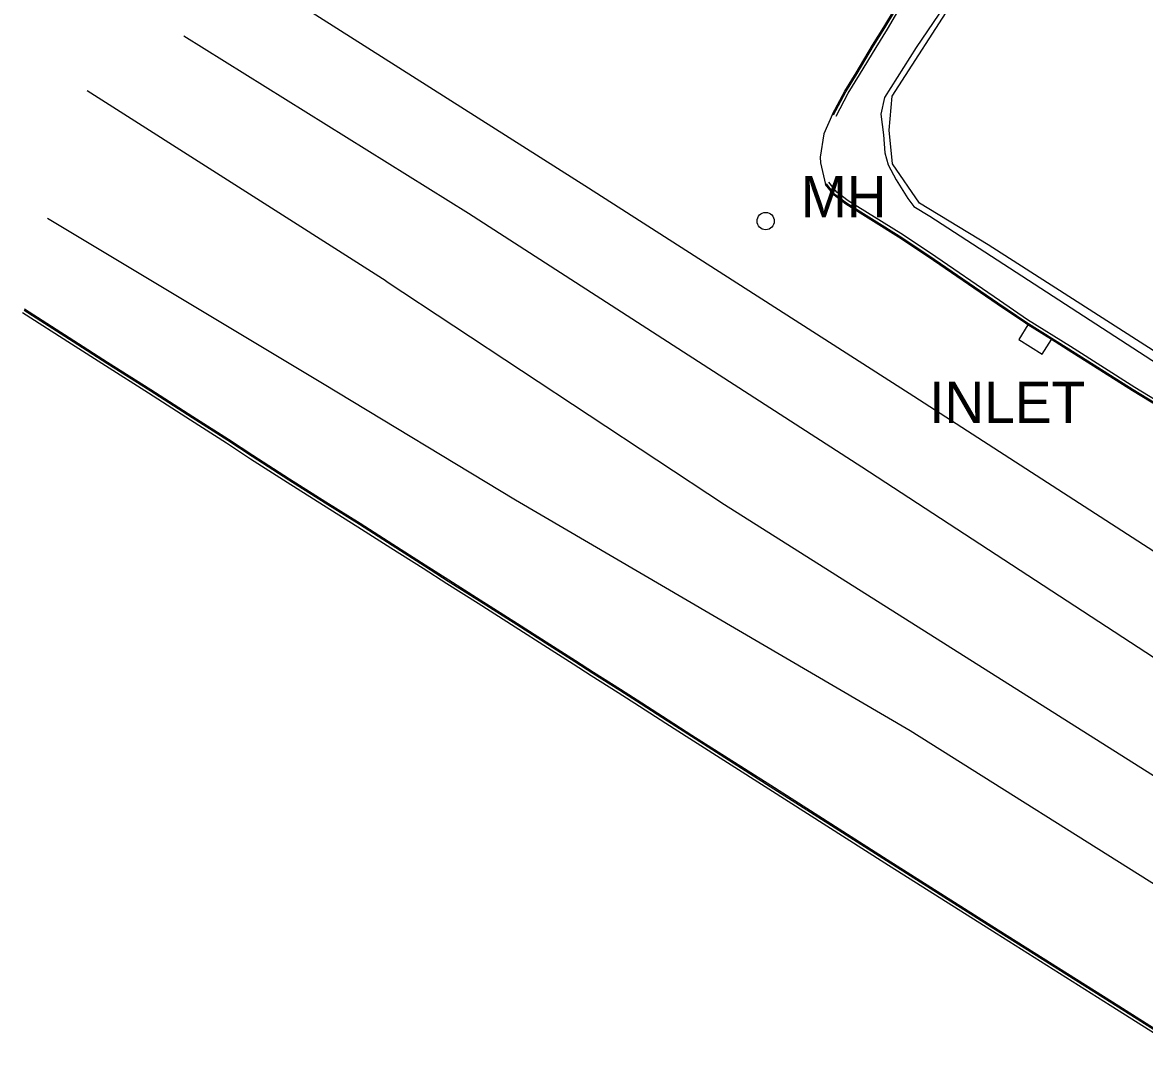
# Model space of a CAD drawing. Extents: x 368532 to 392481, y 10654822 to 10676899.
# Drawn here: x 368531.7 to 368667.9, y 10676357.1 to 10676483.6 of the extents above; entities that cross this region are included whole.
import ezdxf

# ---------------------------------------------------------------- set-up
doc = ezdxf.new("R2010")
doc.units = 0
for name, color, linetype in [('p_drainage inlet', 7, 'Continuous'), ('p_dtm sidewalk', 7, 'Continuous'), ('p_road - paved curb', 7, 'Continuous'), ('p_road paint stripe', 7, 'Continuous'), ('p_structure fence', 7, 'Continuous'), ('p_utility manhole', 7, 'Continuous')]:
    doc.layers.add(name, color=color, linetype=linetype)

msp = doc.modelspace()

# ---------------------------------------------------------------- linework, layer by layer
at = {"layer": 'p_drainage inlet'}
for p, q in [((368653.76, 10676446.9), (368652.65, 10676445.11)), ((368652.65, 10676445.11), (368655.49, 10676443.34)), ((368655.49, 10676443.34), (368656.6, 10676445.12))]:
    msp.add_line(p, q, dxfattribs=at)
at = {"layer": 'p_dtm sidewalk'}
for p, q in [((368645.31, 10676488.08), (368640.19, 10676480.54)), ((368640.19, 10676480.54), (368636.35, 10676474.47)), ((368636.35, 10676474.47), (368635.88, 10676472.46)), ((368635.88, 10676472.46), (368636.21, 10676469.95)), ((368636.21, 10676469.95), (368636.4, 10676467.75)), ((368636.4, 10676467.75), (368636.81, 10676466.31)), ((368636.81, 10676466.31), (368637.76, 10676464.48)), ((368637.76, 10676464.48), (368639.19, 10676462.22)), ((368639.19, 10676462.22), (368639.89, 10676461.28)), ((368639.89, 10676461.28), (368641.83, 10676460.09)), ((368641.83, 10676460.09), (368672.94, 10676439.93))]:
    msp.add_line(p, q, dxfattribs=at)
at = {"layer": 'p_road - paved curb'}
for p, q in [((368636.27, 10676483.03), (368637.56, 10676485.17)), ((368636.4, 10676482.95), (368637.69, 10676485.09)), ((368636.7, 10676482.77), (368637.98, 10676484.9)), ((368634.9, 10676480.81), (368636.27, 10676483.03)), ((368635.03, 10676480.73), (368636.4, 10676482.95)), ((368635.33, 10676480.55), (368636.7, 10676482.77)), ((368632.9, 10676477.49), (368634.9, 10676480.81)), ((368633.03, 10676477.41), (368635.03, 10676480.73)), ((368633.33, 10676477.23), (368635.33, 10676480.55)), ((368631.52, 10676475.25), (368632.9, 10676477.49)), ((368631.65, 10676475.18), (368633.03, 10676477.41)), ((368631.95, 10676475), (368633.33, 10676477.23)), ((368630.04, 10676472.45), (368631.52, 10676475.25)), ((368630.17, 10676472.38), (368631.65, 10676475.18)), ((368630.48, 10676472.22), (368631.95, 10676475)), ((368630.04, 10676472.45), (368628.99, 10676470.07)), ((368628.99, 10676470.07), (368628.55, 10676467.25)), ((368628.55, 10676467.25), (368628.58, 10676466.57)), ((368628.58, 10676466.57), (368629.2, 10676463.92)), ((368630.22, 10676462.62), (368629.2, 10676463.92)), ((368630.33, 10676462.73), (368629.32, 10676464.02)), ((368630.57, 10676462.98), (368629.59, 10676464.23)), ((368631.66, 10676461.53), (368630.22, 10676462.62)), ((368631.75, 10676461.65), (368630.33, 10676462.73)), ((368631.94, 10676461.94), (368630.57, 10676462.98)), ((368638.12, 10676457.68), (368631.75, 10676461.65)), ((368638.31, 10676457.97), (368631.94, 10676461.94)), ((368638.04, 10676457.55), (368631.66, 10676461.53)), ((368641.64, 10676455.17), (368638.04, 10676457.55)), ((368641.72, 10676455.29), (368638.12, 10676457.68)), ((368641.92, 10676455.58), (368638.31, 10676457.97)), ((368650.01, 10676449.43), (368641.64, 10676455.17)), ((368650.09, 10676449.55), (368641.72, 10676455.29)), ((368650.29, 10676449.84), (368641.92, 10676455.58)), ((368653.44, 10676447.1), (368650.01, 10676449.43)), ((368653.52, 10676447.23), (368650.09, 10676449.55)), ((368653.71, 10676447.52), (368650.29, 10676449.84)), ((368531.71, 10676448.41), (368537.67, 10676444.6)), ((368531.9, 10676448.7), (368537.86, 10676444.89)), ((368531.98, 10676448.83), (368537.94, 10676445.02)), ((368653.76, 10676446.9), (368653.44, 10676447.1)), ((368658.73, 10676443.97), (368653.52, 10676447.23)), ((368658.92, 10676444.26), (368653.71, 10676447.52)), ((368656.6, 10676445.12), (368653.76, 10676446.9)), ((368537.67, 10676444.6), (368541.78, 10676441.97)), ((368537.86, 10676444.89), (368541.97, 10676442.26)), ((368537.94, 10676445.02), (368542.05, 10676442.39)), ((368658.65, 10676443.84), (368656.6, 10676445.12)), ((368666.53, 10676439.02), (368658.73, 10676443.97)), ((368666.71, 10676439.31), (368658.92, 10676444.26)), ((368666.45, 10676438.89), (368658.65, 10676443.84)), ((368541.78, 10676441.97), (368547.02, 10676438.64)), ((368541.97, 10676442.26), (368547.21, 10676438.93)), ((368542.05, 10676442.39), (368547.29, 10676439.06)), ((368547.02, 10676438.64), (368552.12, 10676435.37)), ((368547.21, 10676438.93), (368552.31, 10676435.66)), ((368547.29, 10676439.06), (368552.39, 10676435.79)), ((368674.45, 10676434), (368666.45, 10676438.89)), ((368674.53, 10676434.13), (368666.53, 10676439.02)), ((368674.71, 10676434.43), (368666.71, 10676439.31)), ((368552.39, 10676435.79), (368556.73, 10676433.03)), ((368552.12, 10676435.37), (368556.46, 10676432.61)), ((368552.31, 10676435.66), (368556.65, 10676432.9)), ((368556.73, 10676433.03), (368559.67, 10676431.09)), ((368556.46, 10676432.61), (368559.4, 10676430.67)), ((368556.65, 10676432.9), (368559.59, 10676430.96)), ((368559.4, 10676430.67), (368563.84, 10676427.81)), ((368559.59, 10676430.96), (368564.03, 10676428.1)), ((368559.67, 10676431.09), (368564.11, 10676428.23)), ((368563.84, 10676427.81), (368568.25, 10676425.02)), ((368564.03, 10676428.1), (368568.44, 10676425.31)), ((368564.11, 10676428.23), (368568.52, 10676425.44)), ((368568.25, 10676425.02), (368572.42, 10676422.42)), ((368568.44, 10676425.31), (368572.61, 10676422.71)), ((368568.52, 10676425.44), (368572.69, 10676422.84)), ((368572.42, 10676422.42), (368576.41, 10676419.87)), ((368572.61, 10676422.71), (368576.6, 10676420.16)), ((368572.69, 10676422.84), (368576.68, 10676420.29)), ((368576.41, 10676419.87), (368580.33, 10676417.37)), ((368576.6, 10676420.16), (368580.52, 10676417.66)), ((368576.68, 10676420.29), (368580.6, 10676417.79)), ((368580.33, 10676417.37), (368583.21, 10676415.54)), ((368580.52, 10676417.66), (368583.4, 10676415.83)), ((368580.6, 10676417.79), (368583.48, 10676415.96)), ((368583.21, 10676415.54), (368587.01, 10676413.14)), ((368583.4, 10676415.83), (368587.2, 10676413.43)), ((368583.48, 10676415.96), (368587.28, 10676413.56)), ((368587.01, 10676413.14), (368591.53, 10676410.27)), ((368587.2, 10676413.43), (368591.72, 10676410.56)), ((368587.28, 10676413.56), (368591.8, 10676410.69)), ((368591.53, 10676410.27), (368595.44, 10676407.77)), ((368591.72, 10676410.56), (368595.63, 10676408.06)), ((368591.8, 10676410.69), (368595.71, 10676408.19)), ((368595.44, 10676407.77), (368598.56, 10676405.77)), ((368595.63, 10676408.06), (368598.75, 10676406.06)), ((368595.71, 10676408.19), (368598.83, 10676406.19)), ((368598.75, 10676406.06), (368600.94, 10676404.66)), ((368598.83, 10676406.19), (368601.02, 10676404.79)), ((368598.56, 10676405.77), (368600.75, 10676404.37)), ((368600.94, 10676404.66), (368604.21, 10676402.59)), ((368601.02, 10676404.79), (368604.29, 10676402.72)), ((368600.75, 10676404.37), (368604.02, 10676402.3)), ((368604.02, 10676402.3), (368606.62, 10676400.64)), ((368604.21, 10676402.59), (368606.81, 10676400.93)), ((368604.29, 10676402.72), (368606.89, 10676401.06)), ((368606.62, 10676400.64), (368609.82, 10676398.58)), ((368606.81, 10676400.93), (368610.01, 10676398.87)), ((368606.89, 10676401.06), (368610.09, 10676399)), ((368610.09, 10676399), (368612.98, 10676397.14)), ((368609.82, 10676398.58), (368612.71, 10676396.72)), ((368610.01, 10676398.87), (368612.9, 10676397.01)), ((368612.71, 10676396.72), (368622.29, 10676390.63)), ((368612.9, 10676397.01), (368622.48, 10676390.92)), ((368612.98, 10676397.14), (368622.56, 10676391.05)), ((368622.48, 10676390.92), (368636.58, 10676381.92)), ((368622.56, 10676391.05), (368636.66, 10676382.05)), ((368622.29, 10676390.63), (368636.39, 10676381.63)), ((368636.39, 10676381.63), (368649.89, 10676373.12)), ((368636.58, 10676381.92), (368650.08, 10676373.41)), ((368636.66, 10676382.05), (368650.16, 10676373.54)), ((368649.89, 10676373.12), (368663.74, 10676364.37)), ((368650.08, 10676373.41), (368663.93, 10676364.66)), ((368650.16, 10676373.54), (368664.01, 10676364.79)), ((368663.74, 10676364.37), (368675.28, 10676357.06)), ((368663.93, 10676364.66), (368675.47, 10676357.35)), ((368664.01, 10676364.79), (368675.55, 10676357.48))]:
    msp.add_line(p, q, dxfattribs=at)
at = {"layer": 'p_road paint stripe'}
for p, q in [((368538.6, 10676502.74), (368600.41, 10676463.54)), ((368585.86, 10676460.4), (368551.28, 10676481.92)), ((368575.87, 10676452.21), (368539.58, 10676475.27)), ((368600.41, 10676463.54), (368639.91, 10676438.27)), ((368633.59, 10676429.63), (368585.86, 10676460.4)), ((368568.13, 10676439.79), (368534.74, 10676459.79)), ((368575.87, 10676452.21), (368616.91, 10676425.12)), ((368591.56, 10676425.64), (368568.13, 10676439.79)), ((368639.91, 10676438.27), (368673.04, 10676416.86)), ((368684.74, 10676396.28), (368633.59, 10676429.63)), ((368639.48, 10676397.64), (368591.56, 10676425.64)), ((368616.91, 10676425.12), (368716.64, 10676362.14)), ((368671.01, 10676377.83), (368639.48, 10676397.64))]:
    msp.add_line(p, q, dxfattribs=at)
at = {"layer": 'p_structure fence'}
for p, q in [((368637.28, 10676474.64), (368652.33, 10676498.03)), ((368637.15, 10676473.27), (368637.28, 10676474.64)), ((368636.9, 10676470.52), (368637.15, 10676473.27)), ((368637.33, 10676466.44), (368636.9, 10676470.52)), ((368640.58, 10676461.67), (368637.33, 10676466.44)), ((368648.92, 10676456.59), (368640.58, 10676461.67)), ((368674.26, 10676440.41), (368648.92, 10676456.59))]:
    msp.add_line(p, q, dxfattribs=at)
at = {"layer": 'p_utility manhole'}
msp.add_circle((368621.92, 10676459.49), 1.05, dxfattribs=at)

# ---------------------------------------------------------------- texts
at = {"layer": 'p_drainage inlet'}
msp.add_text(' INLET', height=5, dxfattribs=at).set_placement((368639.9, 10676435))
at = {"layer": 'p_utility manhole'}
msp.add_text('MH', height=5, dxfattribs=at).set_placement((368626.19, 10676459.95))

doc.saveas('drawing.dxf')
